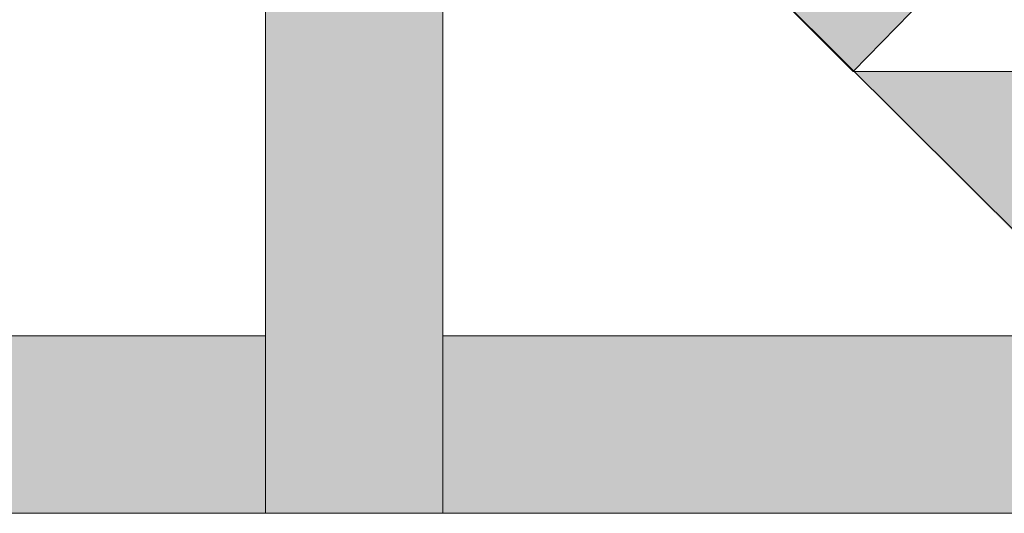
# Model space of a CAD drawing. Extents: x 3940905 to 4145695, y 925352 to 1109797.
# Tile 782 of 1056: x 4038966 to 4039127, y 1099755 to 1099836. Entities that reach past the tile are written whole.
import ezdxf

# ---------------------------------------------------------------- set-up
doc = ezdxf.new("R2010")
doc.units = 0
doc.header["$LTSCALE"] = 750
doc.header["$MEASUREMENT"] = 0
doc.layers.add('CKD Equipments', color=252, linetype='CONTINUOUS', lineweight=0)

msp = doc.modelspace()

# ---------------------------------------------------------------- hatches: boundary and pattern name
at = {"layer": 'CKD Equipments', "true_color": 0xff0000}
h = msp.add_hatch(color=1, dxfattribs=at)
h.paths.add_polyline_path([(4039006.35, 1099806.69), (4039035.35, 1099858.58), (4039006.35, 1099858.58)])
h.paths.add_polyline_path([(4039035.35, 1099806.69), (4039006.35, 1099806.69), (4039035.35, 1099858.58)])
at = {"layer": 'CKD Equipments', "true_color": 0x808080}
h = msp.add_hatch(color=8, dxfattribs=at)
h.paths.add_polyline_path([(4039144.23, 1099785.82), (4039143.73, 1099827.55), (4039102.51, 1099827.55)])
h.paths.add_polyline_path([(4039185.45, 1099785.82), (4039144.23, 1099785.82), (4039143.73, 1099827.55)])
h = msp.add_hatch(color=8, dxfattribs=at)
h.paths.add_polyline_path([(4039006.35, 1099755.3), (4039035.35, 1099806.69), (4039006.35, 1099806.69)])
h.paths.add_polyline_path([(4039035.35, 1099755.3), (4039006.35, 1099755.3), (4039035.35, 1099806.69)])
at = {"layer": 'CKD Equipments', "true_color": 0xffffff}
h = msp.add_hatch(color=7, dxfattribs=at)
h.paths.add_polyline_path([(4038876.6, 1099765.47), (4039006.35, 1099784.3), (4038895.42, 1099784.3)])
h.paths.add_polyline_path([(4039006.35, 1099765.47), (4038876.6, 1099765.47), (4039006.35, 1099784.3)])
h = msp.add_hatch(color=7, dxfattribs=at)
h.paths.add_polyline_path([(4039035.35, 1099765.47), (4039145.76, 1099784.3), (4039035.35, 1099784.3)])
h.paths.add_polyline_path([(4039165.1, 1099765.47), (4039035.35, 1099765.47), (4039145.76, 1099784.3)])
h = msp.add_hatch(color=7, dxfattribs=at)
h.paths.add_polyline_path([(4038845.56, 1099755.3), (4039006.35, 1099765.47), (4038845.56, 1099765.47)])
h.paths.add_polyline_path([(4039006.35, 1099755.3), (4038845.56, 1099755.3), (4039006.35, 1099765.47)])
h = msp.add_hatch(color=7, dxfattribs=at)
h.paths.add_polyline_path([(4039035.35, 1099755.3), (4039195.62, 1099765.47), (4039035.35, 1099765.47)])
h.paths.add_polyline_path([(4039195.62, 1099755.3), (4039035.35, 1099755.3), (4039195.62, 1099765.47)])

# ---------------------------------------------------------------- linework, layer by layer
at = {"layer": 'CKD Equipments', "color": 8, "true_color": 0x808080}
for p, q in [((4039006.35, 1099755.3, -7.61), (4039006.35, 1099858.58, -7.61)), ((4039035.35, 1099858.58, -7.61), (4039035.35, 1099755.3, -7.61)), ((4039071.47, 1099858.58, -7.61), (4039165.1, 1099765.47, -7.61)), ((4039122.86, 1099848.41, -7.61), (4039102.51, 1099827.55, -7.61)), ((4039102.51, 1099827.55, -7.61), (4039122.86, 1099848.41, -7.61)), ((4039122.86, 1099848.41, -7.61), (4039102.51, 1099827.55, -7.61)), ((4039102.51, 1099827.55, -7.61), (4039143.73, 1099827.55, -7.61)), ((4039006.35, 1099784.3, -7.61), (4038895.42, 1099784.3, -7.61)), ((4038895.42, 1099784.3, -7.61), (4039006.35, 1099784.3, -7.61)), ((4039145.76, 1099784.3, -7.61), (4039035.35, 1099784.3, -7.61)), ((4039035.35, 1099784.3, -7.61), (4039145.76, 1099784.3, -7.61)), ((4039195.62, 1099755.3, -7.61), (4038845.56, 1099755.3, -7.61)), ((4039035.35, 1099755.3, -7.61), (4039006.35, 1099755.3, -7.61))]:
    msp.add_line(p, q, dxfattribs=at)
at = {"layer": 'CKD Equipments', "color": 1, "true_color": 0xff0000}
for p, q in [((4039081.65, 1099848.41, -7.61), (4039102.51, 1099827.55, -7.61)), ((4039102.51, 1099827.55, -7.61), (4039122.86, 1099848.41, -7.61))]:
    msp.add_line(p, q, dxfattribs=at)
msp.add_solid([(4039102.51, 1099827.55, -7.61), (4039122.86, 1099848.41, -7.61), (4039081.65, 1099848.41, -7.61)], dxfattribs=at)

doc.saveas('drawing.dxf')
